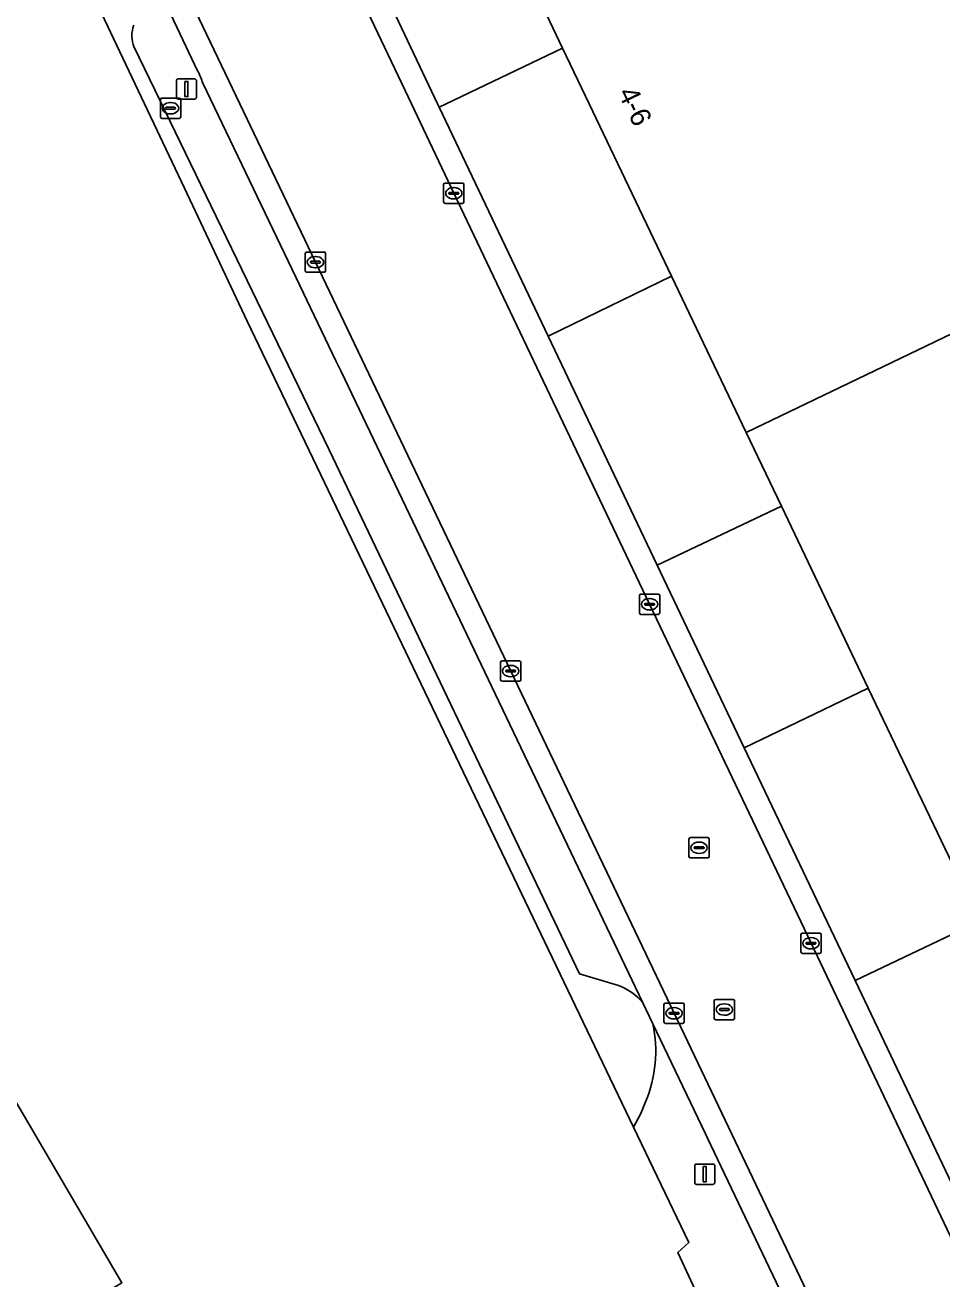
# Model space of a CAD drawing. Extents: x 157692 to 159674, y 381452 to 383291.
# Drawn here: x 159440 to 159485.1, y 382442.1 to 382503.9 of the extents above; entities that cross this region are included whole.
import ezdxf

# ---------------------------------------------------------------- set-up
doc = ezdxf.new("R2010")
doc.units = 0
for name, color, linetype in [('IMGEO_Brandkraan', 7, 'Continuous'), ('IMGEO_Kolk', 7, 'Continuous'), ('IMGEO_Lichtmast', 7, 'Continuous'), ('IMGEO_Pand', 7, 'Continuous'), ('IMGEO_Pand_nummerreeks', 7, 'Continuous'), ('IMGEO_Parkeervlak_open', 7, 'Continuous'), ('IMGEO_Rijbaan_lokaal_open', 7, 'Continuous'), ('IMGEO_Rioolput', 7, 'Continuous'), ('IMGEO_Terreindeel_gesloten', 7, 'Continuous'), ('IMGEO_Voetpad_open', 7, 'Continuous')]:
    doc.layers.add(name, color=color, linetype=linetype)

msp = doc.modelspace()

# ---------------------------------------------------------------- linework, layer by layer
at = {"layer": 'IMGEO_Brandkraan'}
for p, q in [((159446.74, 382500.283), (159447.592, 382500.283)), ((159446.665, 382499.357), (159446.665, 382500.209)), ((159446.924, 382499.777), (159446.924, 382499.789)), ((159447.362, 382499.74), (159446.964, 382499.74)), ((159446.967, 382499.826), (159447.365, 382499.826)), ((159447.153, 382500.063), (159447.178, 382500.063)), ((159447.408, 382499.789), (159447.408, 382499.777)), ((159447.666, 382500.209), (159447.666, 382499.357)), ((159447.592, 382499.283), (159446.74, 382499.283)), ((159447.176, 382499.503), (159447.151, 382499.503))]:
    msp.add_line(p, q, dxfattribs=at)
for points in [[(159446.74, 382500.283), (159447.592, 382500.283)], [(159446.665, 382499.357), (159446.665, 382500.209)], [(159447.666, 382500.209), (159447.666, 382499.357)], [(159447.592, 382499.283), (159446.74, 382499.283)]]:
    msp.add_lwpolyline(points, dxfattribs=at)
for centre, radius, start, end in [((159446.742, 382500.207), 0.0765, 91.55205, 178.44795), ((159446.742, 382500.207), 0.0765, 91.55205, 178.44795), ((159447.59, 382500.207), 0.0765, 1.55205, 88.44795), ((159447.59, 382500.207), 0.0765, 1.55205, 88.44795), ((159446.964, 382499.786), 0.0403, 85.87752, 175.75265), ((159446.961, 382499.776), 0.0366, 178.93798, 274.71019), ((159447.365, 382499.783), 0.043, 264.86636, 352.45326), ((159447.369, 382499.788), 0.0386, 1.73085, 96.63898), ((159446.742, 382499.359), 0.0765, 181.55205, 268.44795), ((159446.742, 382499.359), 0.0765, 181.55205, 268.44795), ((159447.59, 382499.359), 0.0765, 271.55205, 358.44795), ((159447.59, 382499.359), 0.0765, 271.55205, 358.44795)]:
    msp.add_arc(centre, radius, start, end, dxfattribs=at)
for centre, major_axis, ratio, start_param, end_param in [((159447.152, 382499.783), (-0.387, 0.002), 0.722429, 4.712389, 7.853982), ((159447.177, 382499.783), (-0.39, 0.002), 0.717154, 1.570796, 4.712389)]:
    msp.add_ellipse(centre, major_axis=major_axis, ratio=ratio, start_param=start_param, end_param=end_param, dxfattribs=at)
at = {"layer": 'IMGEO_Kolk'}
for p, q in [((159460.613, 382495.168), (159460.613, 382496.02)), ((159460.688, 382496.094), (159461.54, 382496.094)), ((159461.614, 382496.02), (159461.614, 382495.168)), ((159460.872, 382495.588), (159460.872, 382495.6)), ((159461.31, 382495.551), (159460.912, 382495.551)), ((159460.915, 382495.637), (159461.313, 382495.637)), ((159461.124, 382495.314), (159461.099, 382495.314)), ((159461.101, 382495.874), (159461.126, 382495.874)), ((159461.356, 382495.6), (159461.356, 382495.588)), ((159461.54, 382495.094), (159460.688, 382495.094)), ((159453.801, 382491.774), (159453.801, 382492.626)), ((159453.876, 382492.7), (159454.728, 382492.7)), ((159454.06, 382492.194), (159454.06, 382492.206)), ((159454.103, 382492.243), (159454.501, 382492.243)), ((159454.289, 382492.48), (159454.314, 382492.48)), ((159454.544, 382492.206), (159454.544, 382492.194)), ((159454.802, 382492.626), (159454.802, 382491.774)), ((159454.728, 382491.7), (159453.876, 382491.7)), ((159454.498, 382492.157), (159454.1, 382492.157)), ((159454.312, 382491.92), (159454.287, 382491.92)), ((159470.251, 382474.924), (159470.251, 382475.776)), ((159470.326, 382475.85), (159471.178, 382475.85)), ((159470.739, 382475.63), (159470.764, 382475.63)), ((159471.252, 382475.776), (159471.252, 382474.924)), ((159470.51, 382475.344), (159470.51, 382475.356)), ((159470.948, 382475.307), (159470.55, 382475.307)), ((159470.553, 382475.393), (159470.951, 382475.393)), ((159470.762, 382475.07), (159470.737, 382475.07)), ((159470.994, 382475.356), (159470.994, 382475.344)), ((159471.178, 382474.85), (159470.326, 382474.85)), ((159463.413, 382471.635), (159463.413, 382472.487)), ((159463.488, 382472.561), (159464.34, 382472.561)), ((159464.414, 382472.487), (159464.414, 382471.635)), ((159463.672, 382472.055), (159463.672, 382472.067)), ((159464.11, 382472.018), (159463.712, 382472.018)), ((159463.715, 382472.104), (159464.113, 382472.104)), ((159463.901, 382472.341), (159463.926, 382472.341)), ((159464.156, 382472.067), (159464.156, 382472.055)), ((159464.34, 382471.561), (159463.488, 382471.561)), ((159463.924, 382471.781), (159463.899, 382471.781)), ((159478.201, 382458.227), (159478.201, 382459.079)), ((159478.276, 382459.153), (159479.128, 382459.153)), ((159478.689, 382458.933), (159478.714, 382458.933)), ((159479.202, 382459.079), (159479.202, 382458.227)), ((159478.46, 382458.647), (159478.46, 382458.659)), ((159478.898, 382458.61), (159478.5, 382458.61)), ((159478.503, 382458.696), (159478.901, 382458.696)), ((159478.712, 382458.373), (159478.687, 382458.373)), ((159478.944, 382458.659), (159478.944, 382458.647)), ((159479.128, 382458.153), (159478.276, 382458.153)), ((159471.459, 382454.78), (159471.459, 382455.632)), ((159471.534, 382455.706), (159472.386, 382455.706)), ((159471.718, 382455.2), (159471.718, 382455.212)), ((159472.156, 382455.163), (159471.758, 382455.163)), ((159471.761, 382455.249), (159472.159, 382455.249)), ((159471.947, 382455.486), (159471.972, 382455.486)), ((159472.202, 382455.212), (159472.202, 382455.2)), ((159472.46, 382455.632), (159472.46, 382454.78)), ((159472.386, 382454.706), (159471.534, 382454.706)), ((159471.97, 382454.926), (159471.945, 382454.926))]:
    msp.add_line(p, q, dxfattribs=at)
for points in [[(159460.613, 382495.168), (159460.613, 382496.02)], [(159460.688, 382496.094), (159461.54, 382496.094)], [(159461.614, 382496.02), (159461.614, 382495.168)], [(159461.54, 382495.094), (159460.688, 382495.094)], [(159453.801, 382491.774), (159453.801, 382492.626)], [(159453.876, 382492.7), (159454.728, 382492.7)], [(159454.802, 382492.626), (159454.802, 382491.774)], [(159454.728, 382491.7), (159453.876, 382491.7)], [(159470.251, 382474.924), (159470.251, 382475.776)], [(159470.326, 382475.85), (159471.178, 382475.85)], [(159471.252, 382475.776), (159471.252, 382474.924)], [(159471.178, 382474.85), (159470.326, 382474.85)], [(159463.413, 382471.635), (159463.413, 382472.487)], [(159463.488, 382472.561), (159464.34, 382472.561)], [(159464.414, 382472.487), (159464.414, 382471.635)], [(159464.34, 382471.561), (159463.488, 382471.561)], [(159478.201, 382458.227), (159478.201, 382459.079)], [(159478.276, 382459.153), (159479.128, 382459.153)], [(159479.202, 382459.079), (159479.202, 382458.227)], [(159479.128, 382458.153), (159478.276, 382458.153)], [(159471.459, 382454.78), (159471.459, 382455.632)], [(159471.534, 382455.706), (159472.386, 382455.706)], [(159472.46, 382455.632), (159472.46, 382454.78)], [(159472.386, 382454.706), (159471.534, 382454.706)]]:
    msp.add_lwpolyline(points, dxfattribs=at)
for centre, radius, start, end in [((159460.69, 382496.018), 0.0765, 91.55205, 178.44795), ((159460.69, 382496.018), 0.0765, 91.55205, 178.44795), ((159461.538, 382496.018), 0.0765, 1.55205, 88.44795), ((159461.538, 382496.018), 0.0765, 1.55205, 88.44795), ((159460.912, 382495.597), 0.0403, 85.87752, 175.75265), ((159460.909, 382495.587), 0.0366, 178.93798, 274.71019), ((159461.313, 382495.594), 0.043, 264.86636, 352.45326), ((159461.317, 382495.599), 0.0386, 1.73085, 96.63898), ((159460.69, 382495.17), 0.0765, 181.55205, 268.44795), ((159460.69, 382495.17), 0.0765, 181.55205, 268.44795), ((159461.538, 382495.17), 0.0765, 271.55205, 358.44795), ((159461.538, 382495.17), 0.0765, 271.55205, 358.44795), ((159453.878, 382492.624), 0.0765, 91.55205, 178.44795), ((159453.878, 382492.624), 0.0765, 91.55205, 178.44795), ((159454.1, 382492.203), 0.0403, 85.87752, 175.75265), ((159454.505, 382492.205), 0.0386, 1.73085, 96.63898), ((159454.726, 382492.624), 0.0765, 1.55205, 88.44795), ((159454.726, 382492.624), 0.0765, 1.55205, 88.44795), ((159453.878, 382491.776), 0.0765, 181.55205, 268.44795), ((159453.878, 382491.776), 0.0765, 181.55205, 268.44795), ((159454.097, 382492.193), 0.0366, 178.93798, 274.71019), ((159454.501, 382492.2), 0.043, 264.86636, 352.45326), ((159454.726, 382491.776), 0.0765, 271.55205, 358.44795), ((159454.726, 382491.776), 0.0765, 271.55205, 358.44795), ((159470.328, 382475.774), 0.0765, 91.55205, 178.44795), ((159470.328, 382475.774), 0.0765, 91.55205, 178.44795), ((159471.176, 382475.774), 0.0765, 1.55205, 88.44795), ((159471.176, 382475.774), 0.0765, 1.55205, 88.44795), ((159470.328, 382474.926), 0.0765, 181.55205, 268.44795), ((159470.328, 382474.926), 0.0765, 181.55205, 268.44795), ((159470.55, 382475.353), 0.0403, 85.87752, 175.75265), ((159470.547, 382475.343), 0.0366, 178.93798, 274.71019), ((159470.951, 382475.35), 0.043, 264.86636, 352.45326), ((159470.955, 382475.355), 0.0386, 1.73085, 96.63898), ((159471.176, 382474.926), 0.0765, 271.55205, 358.44795), ((159471.176, 382474.926), 0.0765, 271.55205, 358.44795), ((159463.49, 382472.485), 0.0765, 91.55205, 178.44795), ((159463.49, 382472.485), 0.0765, 91.55205, 178.44795), ((159464.338, 382472.485), 0.0765, 1.55205, 88.44795), ((159464.338, 382472.485), 0.0765, 1.55205, 88.44795), ((159463.712, 382472.064), 0.0403, 85.87752, 175.75265), ((159463.709, 382472.054), 0.0366, 178.93798, 274.71019), ((159464.113, 382472.061), 0.043, 264.86636, 352.45326), ((159464.117, 382472.066), 0.0386, 1.73085, 96.63898), ((159463.49, 382471.637), 0.0765, 181.55205, 268.44795), ((159463.49, 382471.637), 0.0765, 181.55205, 268.44795), ((159464.338, 382471.637), 0.0765, 271.55205, 358.44795), ((159464.338, 382471.637), 0.0765, 271.55205, 358.44795), ((159478.278, 382459.077), 0.0765, 91.55205, 178.44795), ((159478.278, 382459.077), 0.0765, 91.55205, 178.44795), ((159479.126, 382459.077), 0.0765, 1.55205, 88.44795), ((159479.126, 382459.077), 0.0765, 1.55205, 88.44795), ((159478.5, 382458.656), 0.0403, 85.87752, 175.75265), ((159478.497, 382458.646), 0.0366, 178.93798, 274.71019), ((159478.901, 382458.653), 0.043, 264.86636, 352.45326), ((159478.905, 382458.658), 0.0386, 1.73085, 96.63898), ((159478.278, 382458.229), 0.0765, 181.55205, 268.44795), ((159478.278, 382458.229), 0.0765, 181.55205, 268.44795), ((159479.126, 382458.229), 0.0765, 271.55205, 358.44795), ((159479.126, 382458.229), 0.0765, 271.55205, 358.44795), ((159471.536, 382455.63), 0.0765, 91.55205, 178.44795), ((159471.536, 382455.63), 0.0765, 91.55205, 178.44795), ((159471.758, 382455.209), 0.0403, 85.87752, 175.75265), ((159471.755, 382455.199), 0.0366, 178.93798, 274.71019), ((159472.159, 382455.206), 0.043, 264.86636, 352.45326), ((159472.163, 382455.211), 0.0386, 1.73085, 96.63898), ((159472.384, 382455.63), 0.0765, 1.55205, 88.44795), ((159472.384, 382455.63), 0.0765, 1.55205, 88.44795), ((159471.536, 382454.782), 0.0765, 181.55205, 268.44795), ((159471.536, 382454.782), 0.0765, 181.55205, 268.44795), ((159472.384, 382454.782), 0.0765, 271.55205, 358.44795), ((159472.384, 382454.782), 0.0765, 271.55205, 358.44795)]:
    msp.add_arc(centre, radius, start, end, dxfattribs=at)
for centre, major_axis, ratio, start_param, end_param in [((159461.1, 382495.594), (-0.387, 0.002), 0.722429, 4.712389, 7.853982), ((159461.125, 382495.594), (-0.39, 0.002), 0.717154, 1.570796, 4.712389), ((159454.288, 382492.2), (-0.387, 0.002), 0.722429, 4.712389, 7.853982), ((159454.313, 382492.2), (-0.39, 0.002), 0.717154, 1.570796, 4.712389), ((159470.738, 382475.35), (-0.387, 0.002), 0.722429, 4.712389, 7.853982), ((159470.763, 382475.35), (-0.39, 0.002), 0.717154, 1.570796, 4.712389), ((159463.9, 382472.061), (-0.387, 0.002), 0.722429, 4.712389, 7.853982), ((159463.925, 382472.061), (-0.39, 0.002), 0.717154, 1.570796, 4.712389), ((159478.688, 382458.653), (-0.387, 0.002), 0.722429, 4.712389, 7.853982), ((159478.713, 382458.653), (-0.39, 0.002), 0.717154, 1.570796, 4.712389), ((159471.946, 382455.206), (-0.387, 0.002), 0.722429, 4.712389, 7.853982), ((159471.971, 382455.206), (-0.39, 0.002), 0.717154, 1.570796, 4.712389)]:
    msp.add_ellipse(centre, major_axis=major_axis, ratio=ratio, start_param=start_param, end_param=end_param, dxfattribs=at)
at = {"layer": 'IMGEO_Lichtmast'}
for p, q in [((159447.455, 382500.329), (159447.455, 382501.129)), ((159447.455, 382501.129), (159447.455, 382500.329)), ((159447.555, 382501.229), (159448.345, 382501.229)), ((159448.345, 382501.229), (159447.555, 382501.229)), ((159448.445, 382501.129), (159448.445, 382500.329)), ((159448.445, 382500.329), (159448.445, 382501.129)), ((159448.345, 382500.229), (159447.555, 382500.229)), ((159447.555, 382500.229), (159448.345, 382500.229)), ((159473.075, 382447.779), (159473.865, 382447.779)), ((159473.865, 382447.779), (159473.075, 382447.779)), ((159472.975, 382446.879), (159472.975, 382447.679)), ((159472.975, 382447.679), (159472.975, 382446.879)), ((159473.965, 382447.679), (159473.965, 382446.879)), ((159473.965, 382446.879), (159473.965, 382447.679)), ((159473.865, 382446.779), (159473.075, 382446.779)), ((159473.075, 382446.779), (159473.865, 382446.779))]:
    msp.add_line(p, q, dxfattribs=at)
for points in [[(159447.875, 382501.104), (159448.025, 382501.104), (159448.025, 382500.354), (159447.875, 382500.354), (159447.875, 382501.104)], [(159473.395, 382447.654), (159473.545, 382447.654), (159473.545, 382446.904), (159473.395, 382446.904), (159473.395, 382447.654)]]:
    msp.add_lwpolyline(points, dxfattribs=at)
for centre, start, end in [((159447.555, 382501.129), 90, 180), ((159447.555, 382501.129), 90, 180), ((159448.345, 382501.129), 0, 90), ((159448.345, 382501.129), 360, 90), ((159447.555, 382500.329), 180, 270), ((159447.555, 382500.329), 180, 270), ((159448.345, 382500.329), 270, 0), ((159448.345, 382500.329), 270, 0), ((159473.075, 382447.679), 90, 180), ((159473.075, 382447.679), 90, 180), ((159473.865, 382447.679), 0, 90), ((159473.865, 382447.679), 360, 90), ((159473.075, 382446.879), 180, 270), ((159473.075, 382446.879), 180, 270), ((159473.865, 382446.879), 270, 0), ((159473.865, 382446.879), 270, 0)]:
    msp.add_arc(centre, 0.1, start, end, dxfattribs=at)
at = {"layer": 'IMGEO_Pand'}
for points in [[(159524.044, 382541.608), (159507.084, 382533.556), (159500, 382530.155), (159462.093, 382511.955), (159463.295, 382509.423), (159466.469, 382502.738), (159467.775, 382500), (159471.826, 382491.51), (159475.504, 382483.815), (159500, 382495.576), (159509.214, 382500), (159534.448, 382512.115)], [(159538.721, 382500), (159534.448, 382512.115), (159509.214, 382500), (159500, 382495.576), (159475.504, 382483.815), (159477.24, 382480.182), (159481.521, 382471.225), (159487.009, 382459.742), (159495.618, 382441.728), (159500, 382432.462), (159504.022, 382423.958), (159505.433, 382420.948), (159524.067, 382431.668), (159552.996, 382448.312), (159553.466, 382447.497), (159556.494, 382449.239), (159555.996, 382450.104), (159556.265, 382450.259), (159554.604, 382454.975), (159554.273, 382455.912)], [(159409.291, 382502.562), (159365.665, 382477.106), (159407.201, 382405.92), (159426.989, 382417.388), (159429.35, 382418.757), (159423.316, 382429.099), (159425.334, 382430.307), (159444.771, 382441.932)]]:
    msp.add_lwpolyline(points, close=True, dxfattribs=at)
at = {"layer": 'IMGEO_Parkeervlak_open'}
for points in [[(159463.295, 382509.423), (159457.206, 382506.57), (159460.315, 382500), (159460.394, 382499.834), (159460.741, 382500), (159466.469, 382502.738)], [(159475.504, 382483.815), (159471.826, 382491.51), (159465.751, 382488.562), (159471.121, 382477.284), (159477.24, 382480.182)], [(159481.521, 382471.225), (159475.409, 382468.286), (159480.874, 382456.82), (159487.009, 382459.742)]]:
    msp.add_lwpolyline(points, close=True, dxfattribs=at)
for points in [[(159448.501, 382501.623), (159445.74, 382507.474), (159445.847, 382506.784)], [(159445.371, 382502.781), (159454.976, 382482.962), (159467.298, 382457.145), (159469.216, 382456.578)], [(159455.298, 382487.332), (159453.345, 382491.424), (159448.758, 382501.016)], [(159470.42, 382455.724), (159455.567, 382486.812)]]:
    msp.add_lwpolyline(points, dxfattribs=at)
for centre, radius, start, end in [((159446.789, 382503.343), 1.526, 159.52422, 201.62584), ((159443.689, 382499.228), 5.376, 19.4325, 26.46249), ((159451.892, 382485.241), 3.996, 23.15236, 31.55338), ((159468.1, 382453.728), 3.061, 40.69768, 68.60599)]:
    msp.add_arc(centre, radius, start, end, dxfattribs=at)
at = {"layer": 'IMGEO_Rijbaan_lokaal_open'}
for points in [[(159487.385, 382439.761), (159486.026, 382443.247), (159478.704, 382458.654), (159470.752, 382475.35), (159461.115, 382495.595), (159459.024, 382500), (159452.914, 382512.868), (159447.087, 382525.115), (159444.2, 382531.26), (159434.696, 382551.256), (159425.065, 382571.526), (159414.344, 382594.082), (159407.094, 382609.313), (159397.429, 382629.658), (159386.831, 382652.062), (159379.76, 382666.885), (159377.482, 382671.691), (159371.1, 382685.156)], [(159364.133, 382682.09), (159370.601, 382668.466), (159372.875, 382663.676), (159380.112, 382648.455), (159390.376, 382626.786), (159400.305, 382605.921), (159407.48, 382590.819), (159418.163, 382568.343), (159427.789, 382548.081), (159440.105, 382521.981), (159445.857, 382509.905), (159450.581, 382500), (159454.302, 382492.199), (159463.913, 382472.06), (159471.959, 382455.206), (159479.17, 382440.093)]]:
    msp.add_lwpolyline(points, dxfattribs=at)
at = {"layer": 'IMGEO_Rioolput'}
for p, q in [((159472.764, 382463.857), (159473.616, 382463.857)), ((159472.689, 382462.931), (159472.689, 382463.783)), ((159472.948, 382463.351), (159472.948, 382463.363)), ((159473.386, 382463.314), (159472.988, 382463.314)), ((159472.991, 382463.4), (159473.389, 382463.4)), ((159473.177, 382463.637), (159473.202, 382463.637)), ((159473.432, 382463.363), (159473.432, 382463.351)), ((159473.69, 382463.783), (159473.69, 382462.931)), ((159473.616, 382462.857), (159472.764, 382462.857)), ((159473.2, 382463.077), (159473.175, 382463.077)), ((159473.933, 382454.964), (159473.933, 382455.816)), ((159474.008, 382455.89), (159474.86, 382455.89)), ((159474.934, 382455.816), (159474.934, 382454.964)), ((159474.192, 382455.384), (159474.192, 382455.396)), ((159474.63, 382455.347), (159474.232, 382455.347)), ((159474.235, 382455.433), (159474.633, 382455.433)), ((159474.421, 382455.67), (159474.446, 382455.67)), ((159474.676, 382455.396), (159474.676, 382455.384)), ((159474.86, 382454.89), (159474.008, 382454.89)), ((159474.444, 382455.11), (159474.419, 382455.11))]:
    msp.add_line(p, q, dxfattribs=at)
for points in [[(159472.764, 382463.857), (159473.616, 382463.857)], [(159472.689, 382462.931), (159472.689, 382463.783)], [(159473.69, 382463.783), (159473.69, 382462.931)], [(159473.616, 382462.857), (159472.764, 382462.857)], [(159473.933, 382454.964), (159473.933, 382455.816)], [(159474.008, 382455.89), (159474.86, 382455.89)], [(159474.934, 382455.816), (159474.934, 382454.964)], [(159474.86, 382454.89), (159474.008, 382454.89)]]:
    msp.add_lwpolyline(points, dxfattribs=at)
for centre, radius, start, end in [((159472.766, 382463.781), 0.0765, 91.55205, 178.44795), ((159472.766, 382463.781), 0.0765, 91.55205, 178.44795), ((159473.614, 382463.781), 0.0765, 1.55205, 88.44795), ((159473.614, 382463.781), 0.0765, 1.55205, 88.44795), ((159472.988, 382463.36), 0.0403, 85.87752, 175.75265), ((159472.985, 382463.35), 0.0366, 178.93798, 274.71019), ((159473.389, 382463.357), 0.043, 264.86636, 352.45326), ((159473.393, 382463.362), 0.0386, 1.73085, 96.63898), ((159472.766, 382462.933), 0.0765, 181.55205, 268.44795), ((159472.766, 382462.933), 0.0765, 181.55205, 268.44795), ((159473.614, 382462.933), 0.0765, 271.55205, 358.44795), ((159473.614, 382462.933), 0.0765, 271.55205, 358.44795), ((159474.01, 382455.814), 0.0765, 91.55205, 178.44795), ((159474.01, 382455.814), 0.0765, 91.55205, 178.44795), ((159474.858, 382455.814), 0.0765, 1.55205, 88.44795), ((159474.858, 382455.814), 0.0765, 1.55205, 88.44795), ((159474.232, 382455.393), 0.0403, 85.87752, 175.75265), ((159474.229, 382455.383), 0.0366, 178.93798, 274.71019), ((159474.633, 382455.39), 0.043, 264.86636, 352.45326), ((159474.637, 382455.395), 0.0386, 1.73085, 96.63898), ((159474.01, 382454.966), 0.0765, 181.55205, 268.44795), ((159474.01, 382454.966), 0.0765, 181.55205, 268.44795), ((159474.858, 382454.966), 0.0765, 271.55205, 358.44795), ((159474.858, 382454.966), 0.0765, 271.55205, 358.44795)]:
    msp.add_arc(centre, radius, start, end, dxfattribs=at)
for centre, major_axis, ratio, start_param, end_param in [((159473.176, 382463.357), (-0.387, 0.002), 0.722429, 4.712389, 7.853982), ((159473.201, 382463.357), (-0.39, 0.002), 0.717154, 1.570796, 4.712389), ((159474.42, 382455.39), (-0.387, 0.002), 0.722429, 4.712389, 7.853982), ((159474.445, 382455.39), (-0.39, 0.002), 0.717154, 1.570796, 4.712389)]:
    msp.add_ellipse(centre, major_axis=major_axis, ratio=ratio, start_param=start_param, end_param=end_param, dxfattribs=at)
at = {"layer": 'IMGEO_Terreindeel_gesloten'}
msp.add_lwpolyline([(159473.533, 382440.415), (159472.136, 382443.422), (159472.681, 382443.912), (159469.961, 382449.591), (159450.943, 382489.293), (159447.851, 382495.845), (159445.884, 382500), (159441.929, 382508.354), (159439.107, 382514.315), (159432.962, 382511.495), (159429.458, 382517.614), (159359.414, 382475.906), (159352.587, 382471.993)], dxfattribs=at)
msp.add_lwpolyline([(159444.771, 382441.932), (159425.334, 382430.307), (159423.316, 382429.099), (159429.35, 382418.757), (159426.989, 382417.388), (159407.201, 382405.92), (159365.665, 382477.106), (159409.291, 382502.562)], close=True, dxfattribs=at)
at = {"layer": 'IMGEO_Voetpad_open'}
for points in [[(159455.567, 382486.812), (159470.42, 382455.724), (159470.917, 382454.683), (159473.507, 382449.263), (159473.603, 382449.055), (159477.664, 382440.543), (159477.965, 382439.912), (159478.166, 382439.491), (159483.476, 382428.318), (159484.765, 382428.925), (159483.505, 382431.592), (159479.17, 382440.093), (159471.959, 382455.206), (159463.913, 382472.06), (159454.302, 382492.199), (159450.581, 382500), (159445.857, 382509.905), (159440.105, 382521.981), (159427.789, 382548.081), (159418.163, 382568.343), (159407.48, 382590.819)], [(159434.696, 382551.256), (159444.2, 382531.26), (159447.087, 382525.115), (159452.914, 382512.868), (159459.024, 382500), (159461.115, 382495.595), (159470.752, 382475.35), (159478.704, 382458.654), (159486.026, 382443.247), (159487.385, 382439.761)], [(159489.454, 382438.795), (159487.084, 382443.773), (159480.874, 382456.82), (159475.409, 382468.286), (159471.121, 382477.284), (159465.751, 382488.562), (159460.394, 382499.834), (159460.315, 382500), (159457.206, 382506.57), (159451.847, 382517.839), (159449.695, 382522.332), (159444.383, 382533.627), (159436.799, 382549.567)], [(159427.013, 382547.067), (159432.678, 382535.071), (159439.491, 382520.787), (159439.63, 382520.424), (159440.969, 382517.587), (159445.366, 382508.267), (159445.74, 382507.474), (159448.501, 382501.623)], [(159443.267, 382508.98), (159442.709, 382508.719), (159441.929, 382508.354), (159445.884, 382500), (159447.851, 382495.845), (159450.943, 382489.293), (159469.961, 382449.591), (159470.314, 382450.264), (159470.559, 382450.844)], [(159454.976, 382482.962), (159445.371, 382502.781)], [(159448.758, 382501.016), (159453.345, 382491.424), (159455.298, 382487.332)], [(159469.216, 382456.578), (159467.298, 382457.145), (159454.976, 382482.962)], [(159470.917, 382454.683), (159470.42, 382455.724)], [(159473.603, 382449.055), (159473.507, 382449.263), (159470.917, 382454.683)], [(159470.559, 382450.844), (159470.314, 382450.264), (159469.961, 382449.591), (159472.681, 382443.912), (159472.136, 382443.422), (159473.533, 382440.415), (159475.875, 382441.465)], [(159477.664, 382440.543), (159473.603, 382449.055)]]:
    msp.add_lwpolyline(points, dxfattribs=at)
for points in [[(159465.751, 382488.562), (159471.826, 382491.51), (159467.775, 382500), (159466.469, 382502.738), (159460.741, 382500), (159460.394, 382499.834)], [(159475.409, 382468.286), (159481.521, 382471.225), (159477.24, 382480.182), (159471.121, 382477.284)], [(159487.084, 382443.773), (159489.454, 382438.795), (159495.618, 382441.728), (159487.009, 382459.742), (159480.874, 382456.82)]]:
    msp.add_lwpolyline(points, close=True, dxfattribs=at)
for centre, radius, start, end in [((159446.789, 382503.343), 1.526, 159.52422, 201.62584), ((159443.689, 382499.228), 5.376, 19.4325, 26.46249), ((159451.892, 382485.241), 3.996, 23.15236, 31.55338), ((159468.1, 382453.728), 3.061, 40.69768, 68.60599), ((159464.453, 382453.35), 6.6, 337.69022, 11.65453), ((159464.453, 382453.35), 6.6, 337.69022, 11.65453)]:
    msp.add_arc(centre, radius, start, end, dxfattribs=at)

# ---------------------------------------------------------------- texts
at = {"layer": 'IMGEO_Pand_nummerreeks'}
msp.add_text('4-6', height=1, rotation=295.50787, dxfattribs=at).set_placement((159469.178, 382500.545))

doc.saveas('drawing.dxf')
